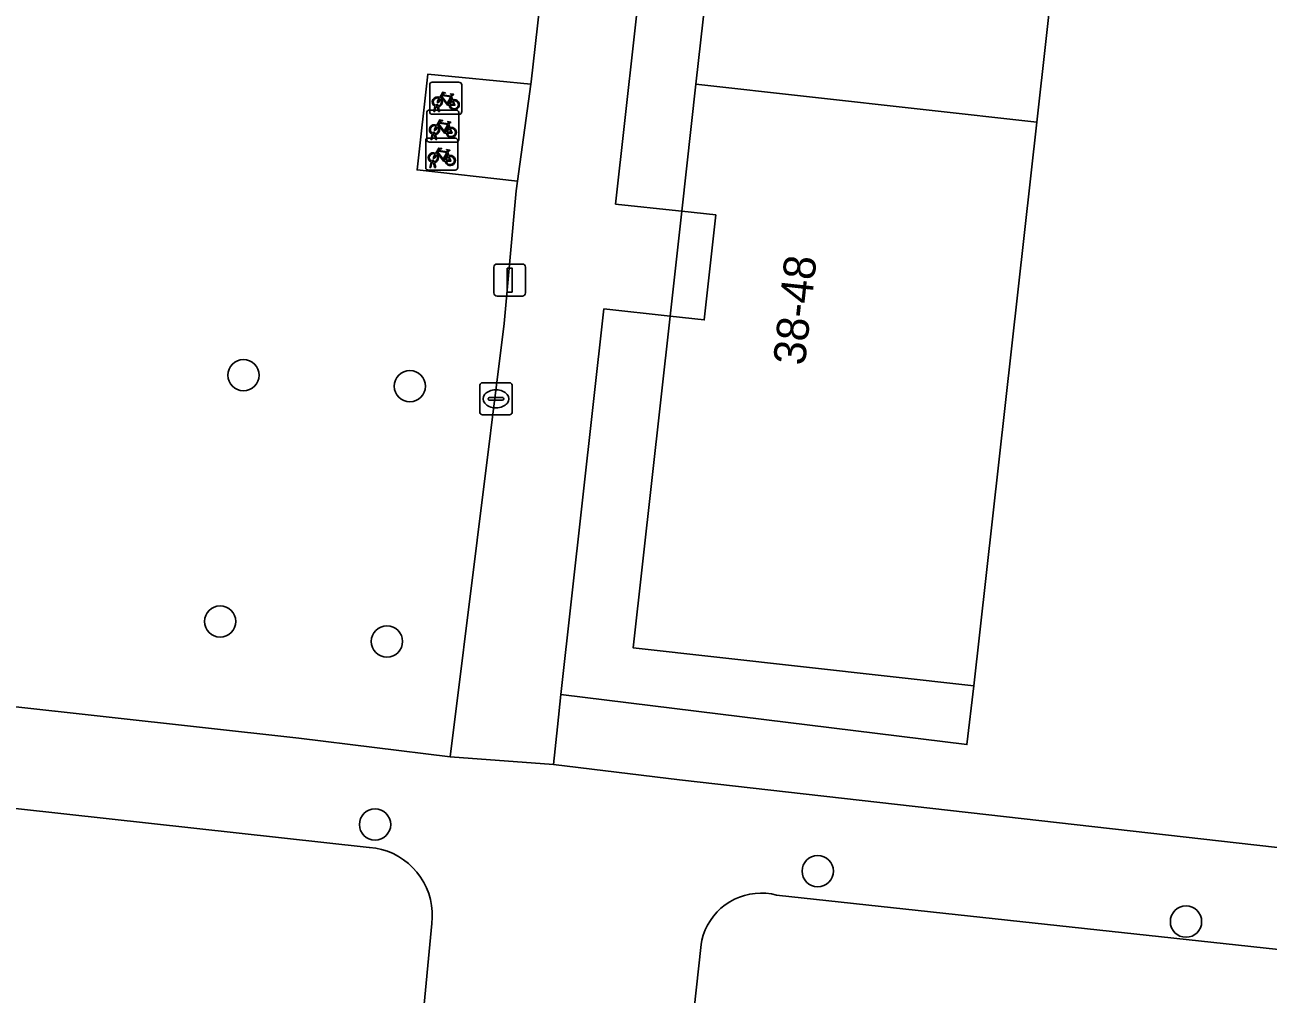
# Model space of a CAD drawing. Extents: x 161928 to 163071, y 386474 to 387428.
# Drawn here: x 162332.33 to 162371.16, y 386658.51 to 386688.78 of the extents above; entities that cross this region are included whole.
import ezdxf

# ---------------------------------------------------------------- set-up
doc = ezdxf.new("R2010")
doc.units = 0
for name, color, linetype in [('IMGEO_Boom', 7, 'Continuous'), ('IMGEO_Fietsenrek', 7, 'Continuous'), ('IMGEO_Grasland_overig', 7, 'Continuous'), ('IMGEO_Groenvoorziening', 7, 'Continuous'), ('IMGEO_Kolk', 7, 'Continuous'), ('IMGEO_Lichtmast', 7, 'Continuous'), ('IMGEO_Pand', 7, 'Continuous'), ('IMGEO_Pand_nummerreeks', 7, 'Continuous'), ('IMGEO_Parkeervlak_open', 7, 'Continuous'), ('IMGEO_Voetpad_open', 7, 'Continuous')]:
    doc.layers.add(name, color=color, linetype=linetype)

msp = doc.modelspace()

# ---------------------------------------------------------------- linework, layer by layer
at = {"layer": 'IMGEO_Boom'}
for centre in [(162339.158, 386677.844), (162344.354, 386677.5), (162338.428, 386670.153), (162343.639, 386669.529), (162343.266, 386663.81), (162357.093, 386662.355), (162368.595, 386660.778)]:
    msp.add_circle(centre, 0.489, dxfattribs=at)
at = {"layer": 'IMGEO_Fietsenrek'}
for p, q in [((162344.973, 386686.066), (162344.973, 386686.907)), ((162344.973, 386686.907), (162344.973, 386686.066)), ((162345.048, 386686.991), (162345.889, 386686.991)), ((162345.889, 386686.991), (162345.048, 386686.991)), ((162345.973, 386686.916), (162345.973, 386686.075)), ((162345.973, 386686.075), (162345.973, 386686.916)), ((162345.66, 386686.54), (162345.696, 386686.445)), ((162344.957, 386686.124), (162345.798, 386686.124)), ((162345.798, 386686.124), (162344.957, 386686.124)), ((162345.1, 386686.075), (162345.139, 386686.235)), ((162345.134, 386686.075), (162345.1, 386686.075)), ((162345.169, 386686.223), (162345.134, 386686.075)), ((162345.211, 386686.247), (162345.21, 386686.251)), ((162345.252, 386686.075), (162345.218, 386686.217)), ((162345.242, 386686.258), (162345.243, 386686.251)), ((162345.25, 386686.221), (162345.285, 386686.075)), ((162345.285, 386686.075), (162345.252, 386686.075)), ((162344.882, 386685.199), (162344.882, 386686.04)), ((162344.882, 386686.04), (162344.882, 386685.199)), ((162345.898, 386685.991), (162345.057, 386685.991)), ((162345.057, 386685.991), (162345.898, 386685.991)), ((162345.569, 386685.673), (162345.605, 386685.578)), ((162345.882, 386686.049), (162345.882, 386685.208)), ((162345.882, 386685.208), (162345.882, 386686.049)), ((162345.009, 386685.208), (162345.048, 386685.368)), ((162345.078, 386685.356), (162345.043, 386685.208)), ((162345.12, 386685.38), (162345.119, 386685.384)), ((162345.161, 386685.208), (162345.127, 386685.35)), ((162345.151, 386685.391), (162345.152, 386685.384)), ((162345.159, 386685.354), (162345.194, 386685.208)), ((162344.849, 386684.324), (162344.849, 386685.165)), ((162344.849, 386685.165), (162344.849, 386684.324)), ((162344.924, 386685.249), (162345.765, 386685.249)), ((162345.765, 386685.249), (162344.924, 386685.249)), ((162345.807, 386685.124), (162344.966, 386685.124)), ((162344.966, 386685.124), (162345.807, 386685.124)), ((162345.043, 386685.208), (162345.009, 386685.208)), ((162345.194, 386685.208), (162345.161, 386685.208)), ((162345.849, 386685.174), (162345.849, 386684.333)), ((162345.849, 386684.333), (162345.849, 386685.174)), ((162345.087, 386684.505), (162345.086, 386684.509)), ((162345.118, 386684.516), (162345.119, 386684.509)), ((162345.536, 386684.798), (162345.572, 386684.703)), ((162345.774, 386684.249), (162344.933, 386684.249)), ((162344.933, 386684.249), (162345.774, 386684.249)), ((162344.976, 386684.333), (162345.015, 386684.493)), ((162345.01, 386684.333), (162344.976, 386684.333)), ((162345.045, 386684.481), (162345.01, 386684.333)), ((162345.128, 386684.333), (162345.094, 386684.475)), ((162345.126, 386684.479), (162345.161, 386684.333)), ((162345.161, 386684.333), (162345.128, 386684.333))]:
    msp.add_line(p, q, dxfattribs=at)
for points in [[(162345.307, 386686.465), (162345.255, 386686.375), (162345.215, 386686.35), (162345.216, 386686.397), (162345.271, 386686.491)], [(162345.286, 386686.517), (162345.381, 386686.681), (162345.467, 386686.667), (162345.469, 386686.658), (162345.413, 386686.647), (162345.386, 386686.602), (162345.642, 386686.561)], [(162345.582, 386686.273), (162345.532, 386686.273), (162345.341, 386686.524), (162345.322, 386686.492)], [(162345.629, 386686.536), (162345.372, 386686.577), (162345.355, 386686.548), (162345.522, 386686.328), (162345.629, 386686.536)], [(162345.677, 386686.438), (162345.647, 386686.515), (162345.538, 386686.297), (162345.581, 386686.297)], [(162345.642, 386686.561), (162345.667, 386686.61), (162345.661, 386686.614), (162345.638, 386686.618), (162345.626, 386686.625), (162345.625, 386686.628), (162345.627, 386686.633), (162345.722, 386686.618), (162345.724, 386686.608), (162345.714, 386686.595), (162345.702, 386686.589), (162345.688, 386686.595), (162345.66, 386686.54)], [(162345.611, 386686.297), (162345.731, 386686.296), (162345.687, 386686.41)], [(162345.707, 386686.417), (162345.762, 386686.272), (162345.612, 386686.272)], [(162345.195, 386685.65), (162345.29, 386685.814), (162345.376, 386685.8), (162345.378, 386685.791), (162345.322, 386685.78), (162345.295, 386685.735), (162345.551, 386685.694)], [(162345.538, 386685.669), (162345.281, 386685.71), (162345.264, 386685.681), (162345.431, 386685.461), (162345.538, 386685.669)], [(162345.551, 386685.694), (162345.576, 386685.743), (162345.57, 386685.747), (162345.547, 386685.751), (162345.535, 386685.758), (162345.534, 386685.761), (162345.536, 386685.766), (162345.631, 386685.751), (162345.633, 386685.741), (162345.623, 386685.728), (162345.611, 386685.722), (162345.597, 386685.728), (162345.569, 386685.673)], [(162345.216, 386685.598), (162345.164, 386685.508), (162345.124, 386685.483), (162345.125, 386685.53), (162345.18, 386685.624)], [(162345.491, 386685.406), (162345.441, 386685.406), (162345.25, 386685.657), (162345.231, 386685.625)], [(162345.586, 386685.571), (162345.556, 386685.648), (162345.447, 386685.43), (162345.49, 386685.43)], [(162345.52, 386685.43), (162345.64, 386685.429), (162345.596, 386685.543)], [(162345.616, 386685.55), (162345.671, 386685.405), (162345.521, 386685.405)], [(162345.162, 386684.775), (162345.257, 386684.939), (162345.343, 386684.925), (162345.345, 386684.916), (162345.289, 386684.905), (162345.262, 386684.86), (162345.518, 386684.819)], [(162345.183, 386684.723), (162345.131, 386684.633), (162345.091, 386684.608), (162345.092, 386684.655), (162345.147, 386684.749)], [(162345.458, 386684.531), (162345.408, 386684.531), (162345.217, 386684.782), (162345.198, 386684.75)], [(162345.505, 386684.794), (162345.248, 386684.835), (162345.231, 386684.806), (162345.398, 386684.586), (162345.505, 386684.794)], [(162345.553, 386684.696), (162345.523, 386684.773), (162345.414, 386684.555), (162345.457, 386684.555)], [(162345.487, 386684.555), (162345.607, 386684.554), (162345.563, 386684.668)], [(162345.583, 386684.675), (162345.638, 386684.53), (162345.488, 386684.53)], [(162345.518, 386684.819), (162345.543, 386684.868), (162345.537, 386684.872), (162345.514, 386684.876), (162345.502, 386684.883), (162345.501, 386684.886), (162345.503, 386684.891), (162345.598, 386684.876), (162345.6, 386684.866), (162345.59, 386684.853), (162345.578, 386684.847), (162345.564, 386684.853), (162345.536, 386684.798)]]:
    msp.add_lwpolyline(points, dxfattribs=at)
for centre, radius, start, end in [((162345.051, 386686.913), 0.0779, 92.4484, 184.2845), ((162345.051, 386686.913), 0.0779, 92.4484, 184.2845), ((162345.895, 386686.913), 0.0779, 2.4484, 94.2845), ((162345.895, 386686.913), 0.0779, 2.4484, 94.2845), ((162345.213, 386686.376), 0.159, 62.6766, 242.1369), ((162345.213, 386686.376), 0.129, 63.3192, 238.903), ((162345.213, 386686.376), 0.129, 283.6043, 43.4302), ((162345.213, 386686.376), 0.159, 283.5766, 46.6042), ((162345.74, 386686.292), 0.159, 187.0065, 105.7708), ((162344.96, 386686.046), 0.0779, 92.4484, 184.2845), ((162344.96, 386686.046), 0.0779, 92.4484, 184.2845), ((162345.051, 386686.069), 0.0779, 182.4484, 274.2845), ((162345.051, 386686.069), 0.0779, 182.4484, 274.2845), ((162345.193, 386686.247), 0.0499, 12.8025, 158.6934), ((162345.213, 386686.376), 0.159, 253.9967, 271.7867), ((162345.193, 386686.247), 0.0174, 12.8025, 163.4502), ((162345.213, 386686.376), 0.129, 253.415, 269.0204), ((162345.74, 386686.292), 0.159, 113.3408, 178.3217), ((162345.74, 386686.292), 0.129, 113.923, 177.9556), ((162345.74, 386686.292), 0.129, 188.6715, 104.5883), ((162345.804, 386686.046), 0.0779, 2.4484, 94.2845), ((162345.804, 386686.046), 0.0779, 2.4484, 94.2845), ((162345.895, 386686.069), 0.0779, 272.4484, 4.2845), ((162345.895, 386686.069), 0.0779, 272.4484, 4.2845), ((162345.122, 386685.509), 0.159, 62.6766, 242.1369), ((162345.122, 386685.509), 0.129, 63.3192, 238.903), ((162345.102, 386685.38), 0.0499, 12.8025, 158.6934), ((162345.122, 386685.509), 0.159, 253.9967, 271.7867), ((162345.102, 386685.38), 0.0174, 12.8025, 163.4502), ((162345.122, 386685.509), 0.129, 253.415, 269.0204), ((162345.122, 386685.509), 0.129, 283.6043, 43.4302), ((162345.122, 386685.509), 0.159, 283.5766, 46.6042), ((162345.649, 386685.425), 0.159, 113.3408, 178.3217), ((162345.649, 386685.425), 0.159, 187.0065, 105.7708), ((162345.649, 386685.425), 0.129, 113.923, 177.9556), ((162345.649, 386685.425), 0.129, 188.6715, 104.5883), ((162344.927, 386685.171), 0.0779, 92.4484, 184.2845), ((162344.927, 386685.171), 0.0779, 92.4484, 184.2845), ((162344.96, 386685.202), 0.0779, 182.4484, 274.2845), ((162344.96, 386685.202), 0.0779, 182.4484, 274.2845), ((162345.771, 386685.171), 0.0779, 2.4484, 94.2845), ((162345.771, 386685.171), 0.0779, 2.4484, 94.2845), ((162345.804, 386685.202), 0.0779, 272.4484, 4.2845), ((162345.804, 386685.202), 0.0779, 272.4484, 4.2845), ((162345.089, 386684.634), 0.159, 62.6766, 242.1369), ((162345.089, 386684.634), 0.129, 63.3192, 238.903), ((162345.069, 386684.505), 0.0499, 12.8025, 158.6934), ((162345.069, 386684.505), 0.0174, 12.8025, 163.4502), ((162345.089, 386684.634), 0.129, 253.415, 269.0204), ((162345.089, 386684.634), 0.129, 283.6043, 43.4302), ((162345.089, 386684.634), 0.159, 283.5766, 46.6042), ((162345.616, 386684.55), 0.159, 113.3408, 178.3217), ((162345.616, 386684.55), 0.159, 187.0065, 105.7708), ((162345.616, 386684.55), 0.129, 113.923, 177.9556), ((162345.616, 386684.55), 0.129, 188.6715, 104.5883), ((162344.927, 386684.327), 0.0779, 182.4484, 274.2845), ((162344.927, 386684.327), 0.0779, 182.4484, 274.2845), ((162345.089, 386684.634), 0.159, 253.9967, 271.7867), ((162345.771, 386684.327), 0.0779, 272.4484, 4.2845), ((162345.771, 386684.327), 0.0779, 272.4484, 4.2845)]:
    msp.add_arc(centre, radius, start, end, dxfattribs=at)
at = {"layer": 'IMGEO_Grasland_overig'}
for points in [[(162353.613, 386690.918), (162351.664, 386691.131), (162350.78, 386683.189), (162352.745, 386682.974), (162352.849, 386682.963), (162353.291, 386686.934), (162353.734, 386690.905)], [(162350.415, 386679.914), (162349.074, 386667.871), (162361.755, 386666.309), (162361.964, 386668.144), (162351.329, 386669.328), (162352.484, 386679.688)]]:
    msp.add_lwpolyline(points, close=True, dxfattribs=at)
at = {"layer": 'IMGEO_Groenvoorziening'}
for points in [[(162395.081, 386719.869), (162368.417, 386722.87), (162368.614, 386725.015), (162357.984, 386726.402), (162357.411, 386722.557), (162355.179, 386722.702), (162355.136, 386722.313), (162357.215, 386722.129), (162367.862, 386720.903), (162367.753, 386719.922), (162365.936, 386703.668), (162363.932, 386685.744), (162361.964, 386668.144), (162361.755, 386666.309), (162349.074, 386667.871), (162348.962, 386666.865), (162348.84, 386665.689), (162352.777, 386665.208), (162379.825, 386662.147)], [(162325.646, 386668.198), (162340.891, 386666.503), (162345.614, 386665.927), (162347.303, 386679.462), (162347.675, 386683.602), (162347.716, 386683.902), (162344.581, 386684.256), (162344.912, 386687.244), (162348.129, 386686.929), (162348.14, 386687.009), (162349.062, 386695.111), (162345.81, 386695.505), (162346.163, 386698.466), (162349.387, 386698.131), (162349.398, 386698.229), (162351.022, 386712.514), (162347.792, 386712.874), (162348.155, 386715.83), (162351.351, 386715.518), (162351.36, 386715.599), (162352.075, 386721.623), (162352.367, 386724.632)]]:
    msp.add_lwpolyline(points, dxfattribs=at)
at = {"layer": 'IMGEO_Kolk'}
for p, q in [((162346.544, 386676.68), (162346.544, 386677.532)), ((162346.619, 386677.606), (162347.471, 386677.606)), ((162347.545, 386677.532), (162347.545, 386676.68)), ((162346.846, 386677.149), (162347.244, 386677.149)), ((162347.032, 386677.386), (162347.057, 386677.386)), ((162346.803, 386677.1), (162346.803, 386677.112)), ((162347.241, 386677.063), (162346.843, 386677.063)), ((162347.055, 386676.826), (162347.03, 386676.826)), ((162347.287, 386677.112), (162347.287, 386677.1)), ((162347.471, 386676.606), (162346.619, 386676.606))]:
    msp.add_line(p, q, dxfattribs=at)
for points in [[(162346.544, 386676.68), (162346.544, 386677.532)], [(162346.619, 386677.606), (162347.471, 386677.606)], [(162347.545, 386677.532), (162347.545, 386676.68)], [(162347.471, 386676.606), (162346.619, 386676.606)]]:
    msp.add_lwpolyline(points, dxfattribs=at)
for centre, radius, start, end in [((162346.621, 386677.53), 0.0765, 91.552, 178.448), ((162346.621, 386677.53), 0.0765, 91.552, 178.448), ((162347.469, 386677.53), 0.0765, 1.552, 88.448), ((162347.469, 386677.53), 0.0765, 1.552, 88.448), ((162346.843, 386677.109), 0.0403, 85.8775, 175.7526), ((162347.248, 386677.111), 0.0386, 1.7309, 96.639), ((162346.84, 386677.099), 0.0366, 178.938, 274.7102), ((162347.244, 386677.106), 0.043, 264.8664, 352.4533), ((162346.621, 386676.682), 0.0765, 181.552, 268.448), ((162346.621, 386676.682), 0.0765, 181.552, 268.448), ((162347.469, 386676.682), 0.0765, 271.552, 358.448), ((162347.469, 386676.682), 0.0765, 271.552, 358.448)]:
    msp.add_arc(centre, radius, start, end, dxfattribs=at)
for centre, major_axis, ratio, start_param, end_param in [((162347.031, 386677.106), (-0.387, 0.002), 0.722429, 4.712389, 7.853982), ((162347.056, 386677.106), (-0.39, 0.002), 0.717154, 1.570796, 4.712389)]:
    msp.add_ellipse(centre, major_axis=major_axis, ratio=ratio, start_param=start_param, end_param=end_param, dxfattribs=at)
at = {"layer": 'IMGEO_Lichtmast'}
for p, q in [((162346.978, 386680.416), (162346.978, 386681.216)), ((162346.978, 386681.216), (162346.978, 386680.416)), ((162347.078, 386681.316), (162347.868, 386681.316)), ((162347.868, 386681.316), (162347.078, 386681.316)), ((162347.968, 386681.216), (162347.968, 386680.416)), ((162347.968, 386680.416), (162347.968, 386681.216)), ((162347.868, 386680.316), (162347.078, 386680.316)), ((162347.078, 386680.316), (162347.868, 386680.316))]:
    msp.add_line(p, q, dxfattribs=at)
msp.add_lwpolyline([(162347.398, 386681.191), (162347.548, 386681.191), (162347.548, 386680.441), (162347.398, 386680.441), (162347.398, 386681.191)], dxfattribs=at)
for centre, start, end in [((162347.078, 386681.216), 90, 180), ((162347.078, 386681.216), 90, 180), ((162347.868, 386681.216), 0, 90), ((162347.868, 386681.216), 360, 90), ((162347.078, 386680.416), 180, 270), ((162347.078, 386680.416), 180, 270), ((162347.868, 386680.416), 270, 0), ((162347.868, 386680.416), 270, 0)]:
    msp.add_arc(centre, 0.1, start, end, dxfattribs=at)
at = {"layer": 'IMGEO_Pand'}
for points in [[(162353.291, 386686.934), (162363.932, 386685.744), (162365.936, 386703.668), (162355.294, 386704.896), (162354.099, 386694.181), (162355.133, 386694.069), (162354.775, 386690.792), (162353.734, 386690.905)], [(162352.849, 386682.963), (162353.907, 386682.848), (162353.549, 386679.572), (162352.484, 386679.688), (162351.329, 386669.328), (162361.964, 386668.144), (162363.932, 386685.744), (162353.291, 386686.934)]]:
    msp.add_lwpolyline(points, close=True, dxfattribs=at)
at = {"layer": 'IMGEO_Parkeervlak_open'}
for points in [[(162344.737, 386657.55), (162345.039, 386660.716), (162345.054, 386660.906), (162345.051, 386661.096), (162345.032, 386661.286), (162344.995, 386661.473), (162344.942, 386661.656), (162344.873, 386661.834), (162344.789, 386662.004), (162344.689, 386662.167), (162344.575, 386662.32), (162344.449, 386662.462), (162344.31, 386662.592), (162344.159, 386662.709), (162343.999, 386662.813), (162343.831, 386662.902), (162343.655, 386662.975), (162343.473, 386663.032), (162343.287, 386663.073), (162343.098, 386663.097), (162343.087, 386663.098), (162328.058, 386664.745)], [(162377.835, 386659.225), (162355.81, 386661.606), (162355.645, 386661.642), (162355.477, 386661.664), (162355.308, 386661.67), (162355.139, 386661.662), (162354.972, 386661.638), (162354.807, 386661.599), (162354.646, 386661.546), (162354.491, 386661.479), (162354.343, 386661.398), (162354.202, 386661.304), (162354.07, 386661.198), (162353.948, 386661.081), (162353.838, 386660.953), (162353.739, 386660.816), (162353.652, 386660.67), (162353.579, 386660.518), (162353.52, 386660.359), (162353.476, 386660.196), (162353.45, 386660.059), (162353.075, 386656.639)]]:
    msp.add_lwpolyline(points, dxfattribs=at)
at = {"layer": 'IMGEO_Voetpad_open'}
for points in [[(162349.062, 386695.111), (162348.14, 386687.009), (162348.129, 386686.929), (162347.716, 386683.902), (162347.675, 386683.602), (162347.303, 386679.462), (162345.614, 386665.927), (162348.84, 386665.689), (162348.962, 386666.865), (162349.074, 386667.871), (162350.415, 386679.914), (162352.484, 386679.688), (162352.849, 386682.963), (162352.745, 386682.974), (162350.78, 386683.189), (162351.664, 386691.131)], [(162405.257, 386656.292), (162405.564, 386659.264), (162395.484, 386660.338), (162395.102, 386660.372), (162395.131, 386660.509), (162391.553, 386660.896), (162388.389, 386661.027), (162379.825, 386662.147), (162352.777, 386665.208), (162348.84, 386665.689), (162345.614, 386665.927), (162340.891, 386666.503), (162325.646, 386668.198), (162310.4, 386669.893), (162306.164, 386670.355), (162303.013, 386670.566), (162298.443, 386671.239), (162265.931, 386674.909)], [(162328.058, 386664.745), (162343.087, 386663.098), (162343.098, 386663.097), (162343.287, 386663.073), (162343.473, 386663.032), (162343.655, 386662.975), (162343.831, 386662.902), (162343.999, 386662.813), (162344.159, 386662.709), (162344.31, 386662.592), (162344.449, 386662.462), (162344.575, 386662.32), (162344.689, 386662.167), (162344.789, 386662.004), (162344.873, 386661.834), (162344.942, 386661.656), (162344.995, 386661.473), (162345.032, 386661.286), (162345.051, 386661.096), (162345.054, 386660.906), (162345.039, 386660.716), (162344.737, 386657.55)], [(162353.075, 386656.639), (162353.45, 386660.059), (162353.476, 386660.196), (162353.52, 386660.359), (162353.579, 386660.518), (162353.652, 386660.67), (162353.739, 386660.816), (162353.838, 386660.953), (162353.948, 386661.081), (162354.07, 386661.198), (162354.202, 386661.304), (162354.343, 386661.398), (162354.491, 386661.479), (162354.646, 386661.546), (162354.807, 386661.599), (162354.972, 386661.638), (162355.139, 386661.662), (162355.308, 386661.67), (162355.477, 386661.664), (162355.645, 386661.642), (162355.81, 386661.606), (162377.835, 386659.225)]]:
    msp.add_lwpolyline(points, dxfattribs=at)
for points in [[(162348.129, 386686.929), (162344.912, 386687.244), (162344.581, 386684.256), (162347.716, 386683.902)], [(162352.484, 386679.688), (162353.549, 386679.572), (162353.907, 386682.848), (162352.849, 386682.963)]]:
    msp.add_lwpolyline(points, close=True, dxfattribs=at)

# ---------------------------------------------------------------- texts
at = {"layer": 'IMGEO_Pand_nummerreeks'}
msp.add_text('38-48', height=1, rotation=83.7635, dxfattribs=at).set_placement((162356.691, 386678.127))

doc.saveas('drawing.dxf')
